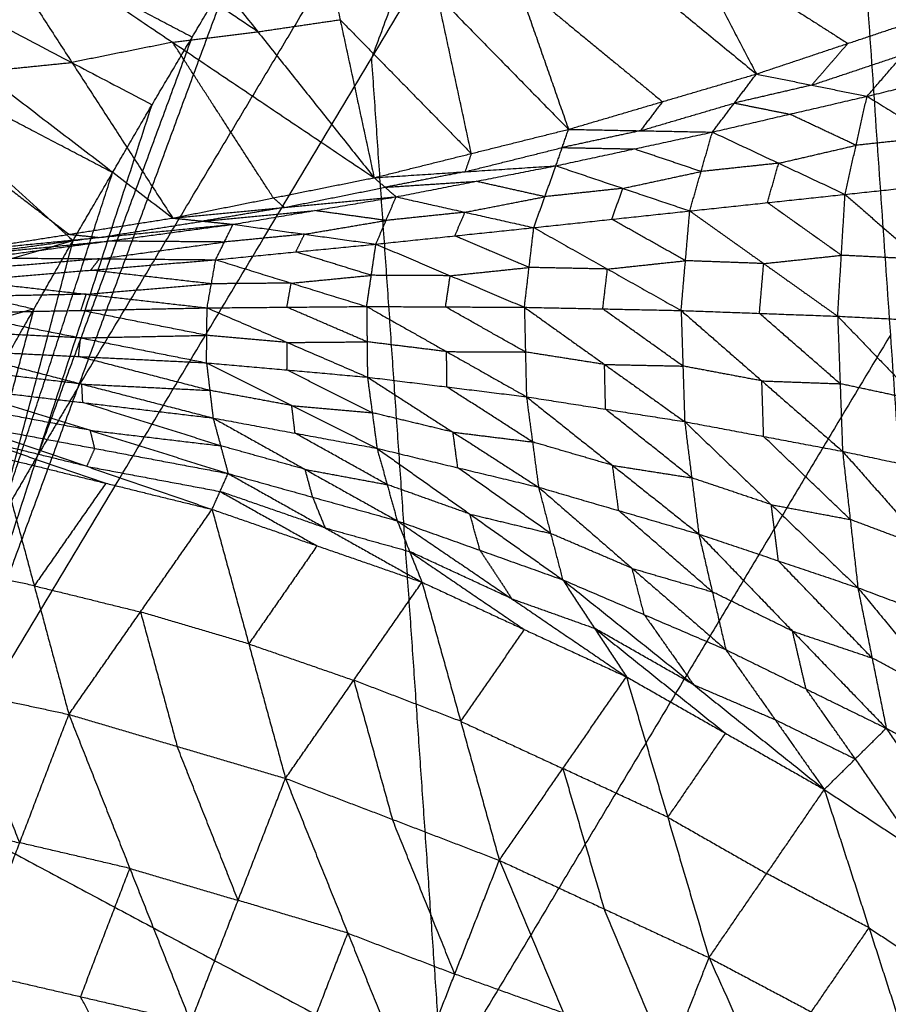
# Model space of a CAD drawing. Header units: millimetres. Extents: x -106 to 110, y -96 to 120.
# Tile 279 of 656: x -85.78 to -80.9, y 57.95 to 63.49. Entities that reach past the tile are written whole.
import ezdxf

# ---------------------------------------------------------------- set-up
doc = ezdxf.new("R2010")
doc.units = ezdxf.units.MM
doc.header["$MEASUREMENT"] = 0
doc.layers.add('Default', color=7, linetype='Continuous', true_color=0x000000)

msp = doc.modelspace()

# ---------------------------------------------------------------- linework, layer by layer
at = {"layer": 'Default'}
for points in [[(-86.3247, 59.0692, 12.0172), (-83.8035, 63.2756, 12.0172), (-81.2823, 67.482, 12.0172)], [(-81.2823, 67.482, 12.0172), (-80.8836, 61.7149, 10.5669), (-80.485, 55.9478, 9.1165)], [(-85.4561, 61.4214, 12.2207), (-84.1955, 63.5245, 12.2207), (-82.9349, 65.6277, 12.2207)], [(-82.9349, 65.6277, 12.2207), (-83.3692, 64.4517, 12.1189), (-83.8035, 63.2756, 12.0172)], [(-82.4239, 64.6888, 7.965), (-82.0309, 63.9368, 8.1836), (-81.6379, 63.1848, 8.4022)], [(-88.0946, 64.6136, 13.7758), (-86.7897, 63.4302, 13.1), (-85.4849, 62.2468, 12.4242)], [(-88.0946, 64.6136, 13.7758), (-86.5671, 63.8129, 13.1), (-85.0396, 63.0121, 12.4242)], [(-83.275, 64.5311, 8.2366), (-82.9853, 63.7022, 8.504), (-82.6956, 62.8732, 8.7713)], [(-83.275, 64.5311, 8.2366), (-82.4564, 63.858, 8.3194), (-81.6379, 63.1848, 8.4022)], [(-84.1725, 64.3803, 8.5439), (-83.9812, 63.4905, 8.8635), (-83.7898, 62.6008, 9.183)], [(-84.1725, 64.3803, 8.5439), (-83.434, 63.6268, 8.6576), (-82.6956, 62.8732, 8.7713)], [(-85.0992, 64.2444, 8.8842), (-84.4445, 63.4226, 9.0336), (-83.7898, 62.6008, 9.183)], [(-86.341, 64.1936, 13.1), (-85.5773, 63.7932, 12.7621), (-84.8135, 63.3928, 12.4242)], [(-84.4445, 63.4226, 9.0336), (-85.0116, 63.8039, 9.0529), (-85.5787, 64.1852, 9.0722)], [(-86.0583, 64.126, 9.2601), (-85.491, 63.2499, 9.4509), (-84.9237, 62.3738, 9.6416)], [(-86.0583, 64.126, 9.2601), (-84.9241, 63.3634, 9.2216), (-83.7898, 62.6008, 9.183)], [(-87.0754, 64.0224, 9.6834), (-85.9995, 63.1981, 9.6625), (-84.9237, 62.3738, 9.6416)], [(-82.0309, 63.9368, 8.1836), (-81.5769, 63.6468, 8.2095), (-81.123, 63.3568, 8.2354)], [(-86.3247, 59.0692, 12.0172), (-85.4561, 61.4214, 12.2207), (-84.5875, 63.7735, 12.4242)], [(-85.0396, 63.0121, 12.4242), (-84.8135, 63.3928, 12.4242), (-84.5875, 63.7735, 12.4242)], [(-85.0396, 63.0121, 12.4242), (-84.8135, 63.3928, 12.4242), (-84.5875, 63.7735, 12.4242)], [(-82.9853, 63.7022, 8.504), (-82.576, 63.3656, 8.5454), (-82.1667, 63.029, 8.5868)], [(-83.2427, 62.737, 8.9772), (-83.3384, 63.1819, 8.8174), (-83.434, 63.6268, 8.6576)], [(-81.6379, 63.1848, 8.4022), (-81.123, 63.3568, 8.2354), (-80.608, 63.5287, 8.0686)], [(-81.015, 63.0594, 7.5114), (-80.8115, 63.2941, 7.79), (-80.608, 63.5287, 8.0686)], [(-84.4445, 63.4226, 9.0336), (-84.2128, 63.4566, 8.9485), (-83.9812, 63.4905, 8.8635)], [(-83.9812, 63.4905, 8.8635), (-83.6119, 63.1138, 8.9203), (-83.2427, 62.737, 8.9772)], [(-85.2622, 62.6294, 12.4242), (-86.026, 63.0298, 12.7621), (-86.7897, 63.4302, 13.1)], [(-84.9241, 63.3634, 9.2216), (-84.6843, 63.393, 9.1276), (-84.4445, 63.4226, 9.0336)], [(-85.6821, 61.0407, 12.2207), (-85.2478, 62.2167, 12.3225), (-84.8135, 63.3928, 12.4242)], [(-84.9241, 63.3634, 9.2216), (-85.2075, 63.3067, 9.3362), (-85.491, 63.2499, 9.4509)], [(-84.3568, 62.4873, 9.4123), (-84.6404, 62.9254, 9.3169), (-84.9241, 63.3634, 9.2216)], [(-81.123, 63.3568, 8.2354), (-81.2247, 63.2395, 8.0961), (-81.3264, 63.1221, 7.9568)], [(-85.9995, 63.1981, 9.6625), (-85.7453, 63.224, 9.5567), (-85.491, 63.2499, 9.4509)], [(-83.4049, 57.5085, 10.5669), (-83.6042, 60.3921, 11.292), (-83.8035, 63.2756, 12.0172)], [(-81.3264, 63.1221, 7.9568), (-81.069, 63.2081, 7.8734), (-80.8115, 63.2941, 7.79)], [(-81.015, 63.0594, 7.5114), (-80.5834, 63.1652, 7.3211), (-80.1518, 63.271, 7.1309)], [(-82.6956, 62.8732, 8.7713), (-82.1667, 63.029, 8.5868), (-81.6379, 63.1848, 8.4022)], [(-81.8857, 62.8577, 7.9025), (-81.7618, 63.0212, 8.1523), (-81.6379, 63.1848, 8.4022)], [(-81.6379, 63.1848, 8.4022), (-81.3264, 63.1221, 7.9568), (-81.015, 63.0594, 7.5114)], [(-86.583, 63.1065, 9.9144), (-86.0451, 62.6944, 9.904), (-85.5072, 62.2822, 9.8935)], [(-81.3264, 63.1221, 7.9568), (-81.5441, 63.0717, 8.0546), (-81.7618, 63.0212, 8.1523)], [(-82.1667, 63.029, 8.5868), (-82.2287, 62.9472, 8.4618), (-82.2906, 62.8654, 8.3369)], [(-81.8857, 62.8577, 7.9025), (-81.4503, 62.9586, 7.7069), (-81.015, 63.0594, 7.5114)], [(-81.1387, 62.5072, 7.002), (-81.0768, 62.7833, 7.2567), (-81.015, 63.0594, 7.5114)], [(-81.015, 63.0594, 7.5114), (-80.6415, 62.8294, 7.0219), (-80.2681, 62.5993, 6.5324)], [(-86.3247, 59.0692, 12.0172), (-85.6821, 61.0407, 12.2207), (-85.0396, 63.0121, 12.4242)], [(-85.4849, 62.2468, 12.4242), (-85.2622, 62.6294, 12.4242), (-85.0396, 63.0121, 12.4242)], [(-85.4849, 62.2468, 12.4242), (-85.2622, 62.6294, 12.4242), (-85.0396, 63.0121, 12.4242)], [(-82.2906, 62.8654, 8.3369), (-82.0262, 62.9433, 8.2446), (-81.7618, 63.0212, 8.1523)], [(-81.7618, 63.0212, 8.1523), (-81.6061, 62.9899, 7.9296), (-81.4503, 62.9586, 7.7069)], [(-81.0768, 62.7833, 7.2567), (-81.2636, 62.8709, 7.4818), (-81.4503, 62.9586, 7.7069)], [(-83.7898, 62.6008, 9.183), (-83.2427, 62.737, 8.9772), (-82.6956, 62.8732, 8.7713)], [(-82.7664, 62.6681, 8.307), (-82.731, 62.7706, 8.5392), (-82.6956, 62.8732, 8.7713)], [(-82.7664, 62.6681, 8.307), (-82.3261, 62.7629, 8.1047), (-81.8857, 62.8577, 7.9025)], [(-82.2906, 62.8654, 8.3369), (-82.5108, 62.818, 8.438), (-82.731, 62.7706, 8.5392)], [(-82.6956, 62.8732, 8.7713), (-82.2906, 62.8654, 8.3369), (-81.8857, 62.8577, 7.9025)], [(-82.0128, 62.4139, 7.4755), (-81.9492, 62.6358, 7.689), (-81.8857, 62.8577, 7.9025)], [(-81.8857, 62.8577, 7.9025), (-81.5122, 62.6825, 7.4522), (-81.1387, 62.5072, 7.002)], [(-80.6415, 62.8294, 7.0219), (-80.8592, 62.8064, 7.1393), (-81.0768, 62.7833, 7.2567)], [(-83.2781, 62.6344, 8.745), (-83.0046, 62.7025, 8.6421), (-82.731, 62.7706, 8.5392)], [(-82.731, 62.7706, 8.5392), (-82.5285, 62.7668, 8.3219), (-82.3261, 62.7629, 8.1047)], [(-81.9492, 62.6358, 7.689), (-82.1376, 62.6993, 7.8969), (-82.3261, 62.7629, 8.1047)], [(-81.5122, 62.6825, 7.4522), (-81.2945, 62.7329, 7.3545), (-81.0768, 62.7833, 7.2567)], [(-83.2427, 62.737, 8.9772), (-83.2604, 62.6857, 8.8611), (-83.2781, 62.6344, 8.745)], [(-83.7898, 62.6008, 9.183), (-83.2781, 62.6344, 8.745), (-82.7664, 62.6681, 8.307)], [(-83.666, 62.4934, 8.7294), (-83.2162, 62.5807, 8.5182), (-82.7664, 62.6681, 8.307)], [(-82.891, 62.3199, 7.9543), (-82.8287, 62.494, 8.1306), (-82.7664, 62.6681, 8.307)], [(-82.7664, 62.6681, 8.307), (-82.3896, 62.541, 7.8913), (-82.0128, 62.4139, 7.4755)], [(-81.5122, 62.6825, 7.4522), (-81.7307, 62.6591, 7.5706), (-81.9492, 62.6358, 7.689)], [(-81.5757, 62.4606, 7.2388), (-81.544, 62.5715, 7.3455), (-81.5122, 62.6825, 7.4522)], [(-85.9048, 60.658, 12.2207), (-85.5835, 61.6437, 12.3225), (-85.2622, 62.6294, 12.4242)], [(-84.9237, 62.3738, 9.6416), (-84.3568, 62.4873, 9.4123), (-83.7898, 62.6008, 9.183)], [(-83.7898, 62.6008, 9.183), (-83.7279, 62.5471, 8.9562), (-83.666, 62.4934, 8.7294)], [(-83.2781, 62.6344, 8.745), (-83.503, 62.5908, 8.8506), (-83.7279, 62.5471, 8.9562)], [(-83.7279, 62.5471, 8.9562), (-83.4721, 62.5639, 8.7372), (-83.2162, 62.5807, 8.5182)], [(-82.8287, 62.494, 8.1306), (-83.0225, 62.5374, 8.3244), (-83.2162, 62.5807, 8.5182)], [(-82.3896, 62.541, 7.8913), (-82.1694, 62.5884, 7.7901), (-81.9492, 62.6358, 7.689)], [(-81.1387, 62.5072, 7.002), (-80.7034, 62.5533, 6.7672), (-80.2681, 62.5993, 6.5324)], [(-84.2948, 62.4336, 9.1855), (-84.0114, 62.4903, 9.0709), (-83.7279, 62.5471, 8.9562)], [(-82.3896, 62.541, 7.8913), (-82.6091, 62.5175, 8.0109), (-82.8287, 62.494, 8.1306)], [(-82.4519, 62.3669, 7.7149), (-82.4207, 62.454, 7.8031), (-82.3896, 62.541, 7.8913)], [(-84.9237, 62.3738, 9.6416), (-84.2948, 62.4336, 9.1855), (-83.666, 62.4934, 8.7294)], [(-84.5838, 62.3387, 9.1712), (-84.1249, 62.416, 8.9503), (-83.666, 62.4934, 8.7294)], [(-84.3568, 62.4873, 9.4123), (-84.3258, 62.4605, 9.2989), (-84.2948, 62.4336, 9.1855)], [(-83.7797, 62.2271, 8.4408), (-83.7229, 62.3602, 8.5851), (-83.666, 62.4934, 8.7294)], [(-83.666, 62.4934, 8.7294), (-83.2785, 62.4066, 8.3418), (-82.891, 62.3199, 7.9543)], [(-83.2785, 62.4066, 8.3418), (-83.0536, 62.4503, 8.2362), (-82.8287, 62.494, 8.1306)], [(-82.0128, 62.4139, 7.4755), (-81.5757, 62.4606, 7.2388), (-81.1387, 62.5072, 7.002)], [(-81.1803, 61.8213, 6.6649), (-81.1595, 62.1643, 6.8334), (-81.1387, 62.5072, 7.002)], [(-81.1387, 62.5072, 7.002), (-80.72, 62.1422, 6.57), (-80.3012, 61.7771, 6.138)], [(-84.2948, 62.4336, 9.1855), (-84.5243, 62.3949, 9.296), (-84.7537, 62.3563, 9.4064)], [(-84.7537, 62.3563, 9.4064), (-84.4393, 62.3861, 9.1784), (-84.1249, 62.416, 8.9503)], [(-83.7229, 62.3602, 8.5851), (-83.9239, 62.3881, 8.7677), (-84.1249, 62.416, 8.9503)], [(-81.1595, 62.1643, 6.8334), (-81.3676, 62.3124, 7.0361), (-81.5757, 62.4606, 7.2388)], [(-86.0907, 62.1906, 10.1454), (-85.5072, 62.2822, 9.8935), (-84.9237, 62.3738, 9.6416)], [(-84.9237, 62.3738, 9.6416), (-84.7537, 62.3563, 9.4064), (-84.5838, 62.3387, 9.1712)], [(-84.1818, 62.2829, 8.806), (-83.9523, 62.3216, 8.6956), (-83.7229, 62.3602, 8.5851)], [(-83.2785, 62.4066, 8.3418), (-83.5007, 62.3834, 8.4635), (-83.7229, 62.3602, 8.5851)], [(-83.3353, 62.2735, 8.1975), (-83.3069, 62.3401, 8.2697), (-83.2785, 62.4066, 8.3418)], [(-82.891, 62.3199, 7.9543), (-82.4519, 62.3669, 7.7149), (-82.0128, 62.4139, 7.4755)], [(-82.0371, 62.1337, 7.334), (-82.2445, 62.2503, 7.5245), (-82.4519, 62.3669, 7.7149)], [(-82.0615, 61.8534, 7.1926), (-82.0371, 62.1337, 7.334), (-82.0128, 62.4139, 7.4755)], [(-82.0128, 62.4139, 7.4755), (-81.5966, 62.1176, 7.0702), (-81.1803, 61.8213, 6.6649)], [(-86.0907, 62.1906, 10.1454), (-85.3372, 62.2646, 9.6583), (-84.5838, 62.3387, 9.1712)], [(-85.9895, 62.1496, 9.8733), (-85.2867, 62.2441, 9.5222), (-84.5838, 62.3387, 9.1712)], [(-85.3372, 62.2646, 9.6583), (-85.0455, 62.3104, 9.5324), (-84.7537, 62.3563, 9.4064)], [(-84.6816, 62.1392, 8.9372), (-84.6327, 62.2389, 9.0542), (-84.5838, 62.3387, 9.1712)], [(-84.5838, 62.3387, 9.1712), (-84.1818, 62.2829, 8.806), (-83.7797, 62.2271, 8.4408)], [(-83.7797, 62.2271, 8.4408), (-83.3353, 62.2735, 8.1975), (-82.891, 62.3199, 7.9543)], [(-82.9438, 61.8716, 7.721), (-82.9174, 62.0958, 7.8376), (-82.891, 62.3199, 7.9543)], [(-82.891, 62.3199, 7.9543), (-82.4762, 62.0867, 7.5734), (-82.0615, 61.8534, 7.1926)], [(-85.3372, 62.2646, 9.6583), (-85.6887, 62.2174, 9.8338), (-86.0401, 62.1701, 10.0094)], [(-85.5072, 62.2822, 9.8935), (-85.4222, 62.2734, 9.7759), (-85.3372, 62.2646, 9.6583)], [(-84.1818, 62.2829, 8.806), (-84.4072, 62.2609, 8.9301), (-84.6327, 62.2389, 9.0542)], [(-84.2307, 62.1831, 8.689), (-84.2062, 62.233, 8.7475), (-84.1818, 62.2829, 8.806)], [(-82.9174, 62.0958, 7.8376), (-83.1264, 62.1846, 8.0176), (-83.3353, 62.2735, 8.1975)], [(-87.1664, 61.7624, 13.0346), (-86.3256, 62.0046, 12.7294), (-85.4849, 62.2468, 12.4242)], [(-86.3247, 59.0692, 12.0172), (-85.9048, 60.658, 12.2207), (-85.4849, 62.2468, 12.4242)], [(-86.0401, 62.1701, 10.0094), (-85.6634, 62.2071, 9.7658), (-85.2867, 62.2441, 9.5222)], [(-85.9235, 61.4776, 12.4242), (-85.7042, 61.8622, 12.4242), (-85.4849, 62.2468, 12.4242)], [(-85.9235, 61.4776, 12.4242), (-85.7042, 61.8622, 12.4242), (-85.4849, 62.2468, 12.4242)], [(-85.3355, 62.1444, 9.4053), (-84.9841, 62.1917, 9.2297), (-84.6327, 62.2389, 9.0542)], [(-84.6327, 62.2389, 9.0542), (-84.9597, 62.2415, 9.2882), (-85.2867, 62.2441, 9.5222)], [(-84.6816, 62.1392, 8.9372), (-84.2307, 62.1831, 8.689), (-83.7797, 62.2271, 8.4408)], [(-83.8317, 61.8759, 8.2512), (-83.8057, 62.0515, 8.346), (-83.7797, 62.2271, 8.4408)], [(-83.7797, 62.2271, 8.4408), (-83.3618, 62.0493, 8.0809), (-82.9438, 61.8716, 7.721)], [(-86.0898, 62.0217, 9.7221), (-85.3857, 62.0804, 9.3297), (-84.6816, 62.1392, 8.9372)], [(-85.3355, 62.1444, 9.4053), (-85.6876, 62.115, 9.6015), (-86.0396, 62.0856, 9.7977)], [(-85.9895, 62.1496, 9.8733), (-85.3355, 62.1444, 9.4053), (-84.6816, 62.1392, 8.9372)], [(-85.3857, 62.0804, 9.3297), (-85.3606, 62.1124, 9.3675), (-85.3355, 62.1444, 9.4053)], [(-84.73, 61.8682, 8.7852), (-84.7058, 62.0037, 8.8612), (-84.6816, 62.1392, 8.9372)], [(-84.6816, 62.1392, 8.9372), (-84.2566, 62.0075, 8.5942), (-83.8317, 61.8759, 8.2512)], [(-83.8057, 62.0515, 8.346), (-84.0182, 62.1173, 8.5175), (-84.2307, 62.1831, 8.689)], [(-81.5966, 62.1176, 7.0702), (-81.378, 62.1409, 6.9518), (-81.1595, 62.1643, 6.8334)], [(-80.72, 62.1422, 6.57), (-80.9397, 62.1532, 6.7017), (-81.1595, 62.1643, 6.8334)], [(-83.3618, 62.0493, 8.0809), (-83.1396, 62.0725, 7.9593), (-82.9174, 62.0958, 7.8376)], [(-82.4762, 62.0867, 7.5734), (-82.6968, 62.0912, 7.7055), (-82.9174, 62.0958, 7.8376)], [(-82.5026, 61.8625, 7.4568), (-82.4894, 61.9746, 7.5151), (-82.4762, 62.0867, 7.5734)], [(-82.4762, 62.0867, 7.5734), (-82.2567, 62.1102, 7.4537), (-82.0371, 62.1337, 7.334)], [(-81.5966, 62.1176, 7.0702), (-81.8168, 62.1256, 7.2021), (-82.0371, 62.1337, 7.334)], [(-81.6209, 61.8373, 6.9287), (-81.6087, 61.9775, 6.9995), (-81.5966, 62.1176, 7.0702)], [(-84.7058, 62.0037, 8.8612), (-85.0457, 62.0421, 9.0954), (-85.3857, 62.0804, 9.3297)], [(-84.2566, 62.0075, 8.5942), (-84.0312, 62.0295, 8.4701), (-83.8057, 62.0515, 8.346)], [(-83.3618, 62.0493, 8.0809), (-83.5837, 62.0504, 8.2135), (-83.8057, 62.0515, 8.346)], [(-83.3877, 61.8738, 7.9861), (-83.3747, 61.9615, 8.0335), (-83.3618, 62.0493, 8.0809)], [(-86.3256, 62.0046, 12.7294), (-86.0149, 61.9334, 12.5768), (-85.7042, 61.8622, 12.4242)], [(-86.0898, 62.0217, 9.7221), (-85.4099, 61.945, 9.2536), (-84.73, 61.8682, 8.7852)], [(-85.4099, 61.945, 9.2536), (-85.0578, 61.9743, 9.0574), (-84.7058, 62.0037, 8.8612)], [(-84.2566, 62.0075, 8.5942), (-84.4812, 62.0056, 8.7277), (-84.7058, 62.0037, 8.8612)], [(-84.2808, 61.8721, 8.5182), (-84.2687, 61.9398, 8.5562), (-84.2566, 62.0075, 8.5942)], [(-85.4099, 61.945, 9.2536), (-85.7651, 61.9378, 9.464), (-86.1203, 61.9307, 9.6744)], [(-85.4404, 61.8539, 9.2059), (-85.4251, 61.8995, 9.2298), (-85.4099, 61.945, 9.2536)], [(-85.7042, 61.8622, 12.4242), (-86.1246, 61.7411, 12.5768), (-86.5449, 61.62, 12.7294)], [(-86.1508, 61.8397, 9.6266), (-85.4404, 61.8539, 9.2059), (-84.73, 61.8682, 8.7852)], [(-86.1241, 60.2734, 12.2207), (-85.9142, 61.0678, 12.3225), (-85.7042, 61.8622, 12.4242)], [(-84.7332, 61.559, 8.7144), (-84.7316, 61.7136, 8.7498), (-84.73, 61.8682, 8.7852)], [(-84.73, 61.8682, 8.7852), (-84.2808, 61.8721, 8.5182), (-83.8317, 61.8759, 8.2512)], [(-84.73, 61.8682, 8.7852), (-84.2787, 61.6733, 8.4717), (-83.8274, 61.4783, 8.1582)], [(-83.8295, 61.6771, 8.2047), (-84.0552, 61.7746, 8.3615), (-84.2808, 61.8721, 8.5182)], [(-83.8317, 61.8759, 8.2512), (-83.8295, 61.6771, 8.2047), (-83.8274, 61.4783, 8.1582)], [(-83.8317, 61.8759, 8.2512), (-83.3877, 61.8738, 7.9861), (-82.9438, 61.8716, 7.721)], [(-83.8317, 61.8759, 8.2512), (-83.382, 61.6219, 7.9273), (-82.9324, 61.3679, 7.6034)], [(-82.9381, 61.6197, 7.6622), (-83.1629, 61.7467, 7.8242), (-83.3877, 61.8738, 7.9861)], [(-82.9438, 61.8716, 7.721), (-82.9381, 61.6197, 7.6622), (-82.9324, 61.3679, 7.6034)], [(-82.9438, 61.8716, 7.721), (-82.5026, 61.8625, 7.4568), (-82.0615, 61.8534, 7.1926)], [(-82.9438, 61.8716, 7.721), (-82.4927, 61.5497, 7.3845), (-82.0416, 61.2278, 7.0479)], [(-82.0515, 61.5406, 7.1202), (-82.2771, 61.7016, 7.2885), (-82.5026, 61.8625, 7.4568)], [(-86.1508, 61.8397, 9.6266), (-85.442, 61.6993, 9.1705), (-84.7332, 61.559, 8.7144)], [(-84.7316, 61.7136, 8.7498), (-85.086, 61.7838, 8.9779), (-85.4404, 61.8539, 9.2059)], [(-82.0615, 61.8534, 7.1926), (-82.0515, 61.5406, 7.1202), (-82.0416, 61.2278, 7.0479)], [(-82.0615, 61.8534, 7.1926), (-81.6209, 61.8373, 6.9287), (-81.1803, 61.8213, 6.6649)], [(-82.0615, 61.8534, 7.1926), (-81.6072, 61.4571, 6.8426), (-81.1529, 61.0608, 6.4926)], [(-81.1666, 61.441, 6.5787), (-81.3938, 61.6392, 6.7537), (-81.6209, 61.8373, 6.9287)], [(-81.1803, 61.8213, 6.6649), (-81.1666, 61.441, 6.5787), (-81.1529, 61.0608, 6.4926)], [(-81.1803, 61.8213, 6.6649), (-80.7408, 61.7992, 6.4014), (-80.3012, 61.7771, 6.138)], [(-81.1803, 61.8213, 6.6649), (-80.7241, 61.3467, 6.3017), (-80.2678, 60.8721, 5.9384)], [(-85.442, 61.6993, 9.1705), (-85.8023, 61.717, 9.3889), (-86.1625, 61.7348, 9.6073)], [(-85.4537, 61.5944, 9.1512), (-85.4479, 61.6469, 9.1609), (-85.442, 61.6993, 9.1705)], [(-85.442, 61.6993, 9.1705), (-85.0868, 61.7065, 8.9602), (-84.7316, 61.7136, 8.7498)], [(-84.2787, 61.6733, 8.4717), (-84.5051, 61.6934, 8.6108), (-84.7316, 61.7136, 8.7498)], [(-80.8836, 61.7149, 10.5669), (-82.1442, 59.6117, 10.5669), (-83.4049, 57.5085, 10.5669)], [(-84.2803, 61.5186, 8.4363), (-84.2795, 61.5959, 8.454), (-84.2787, 61.6733, 8.4717)], [(-84.2787, 61.6733, 8.4717), (-84.0541, 61.6752, 8.3382), (-83.8295, 61.6771, 8.2047)], [(-83.382, 61.6219, 7.9273), (-83.6058, 61.6495, 8.066), (-83.8295, 61.6771, 8.2047)], [(-86.1743, 61.6299, 9.5879), (-85.4537, 61.5944, 9.1512), (-84.7332, 61.559, 8.7144)], [(-86.1743, 61.6299, 9.5879), (-85.4353, 61.439, 9.1558), (-84.6963, 61.2482, 8.7237)], [(-84.7148, 61.4036, 8.7191), (-85.0842, 61.499, 8.9351), (-85.4537, 61.5944, 9.1512)], [(-83.3799, 61.4231, 7.8808), (-83.381, 61.5225, 7.904), (-83.382, 61.6219, 7.9273)], [(-83.382, 61.6219, 7.9273), (-83.16, 61.6208, 7.7947), (-82.9381, 61.6197, 7.6622)], [(-82.4927, 61.5497, 7.3845), (-82.7154, 61.5847, 7.5233), (-82.9381, 61.6197, 7.6622)], [(-84.7332, 61.559, 8.7144), (-84.7148, 61.4036, 8.7191), (-84.6963, 61.2482, 8.7237)], [(-84.7332, 61.559, 8.7144), (-84.2803, 61.5186, 8.4363), (-83.8274, 61.4783, 8.1582)], [(-84.7332, 61.559, 8.7144), (-84.2533, 61.3181, 8.4376), (-83.7733, 61.0773, 8.1608)], [(-82.487, 61.2978, 7.3256), (-82.4898, 61.4238, 7.3551), (-82.4927, 61.5497, 7.3845)], [(-82.4927, 61.5497, 7.3845), (-82.2721, 61.5451, 7.2523), (-82.0515, 61.5406, 7.1202)], [(-81.6072, 61.4571, 6.8426), (-81.8293, 61.4989, 6.9814), (-82.0515, 61.5406, 7.1202)], [(-85.4353, 61.439, 9.1558), (-85.802, 61.4825, 9.376), (-86.1688, 61.5259, 9.5962)], [(-83.8004, 61.2778, 8.1595), (-84.0403, 61.3982, 8.2979), (-84.2803, 61.5186, 8.4363)], [(-83.8274, 61.4783, 8.1582), (-83.8004, 61.2778, 8.1595), (-83.7733, 61.0773, 8.1608)], [(-83.8274, 61.4783, 8.1582), (-83.3799, 61.4231, 7.8808), (-82.9324, 61.3679, 7.6034)], [(-83.8274, 61.4783, 8.1582), (-83.3459, 61.1685, 7.8792), (-82.8643, 60.8588, 7.6001)], [(-86.1633, 61.422, 9.6045), (-85.4298, 61.3351, 9.1641), (-84.6963, 61.2482, 8.7237)], [(-86.1633, 61.422, 9.6045), (-85.3875, 61.1788, 9.2167), (-84.6117, 60.9356, 8.829)], [(-85.4561, 61.4214, 12.2207), (-85.5691, 61.231, 12.2207), (-85.6821, 61.0407, 12.2207)], [(-85.4298, 61.3351, 9.1641), (-85.4326, 61.3871, 9.1599), (-85.4353, 61.439, 9.1558)], [(-85.4353, 61.439, 9.1558), (-85.075, 61.4213, 8.9374), (-84.7148, 61.4036, 8.7191)], [(-82.8983, 61.1133, 7.6017), (-83.1391, 61.2682, 7.7413), (-83.3799, 61.4231, 7.8808)], [(-81.5972, 61.1443, 6.7702), (-81.6022, 61.3007, 6.8064), (-81.6072, 61.4571, 6.8426)], [(-81.6072, 61.4571, 6.8426), (-81.3869, 61.4491, 6.7107), (-81.1666, 61.441, 6.5787)], [(-80.7241, 61.3467, 6.3017), (-80.9453, 61.3939, 6.4402), (-81.1666, 61.441, 6.5787)], [(-84.2533, 61.3181, 8.4376), (-84.484, 61.3608, 8.5783), (-84.7148, 61.4036, 8.7191)], [(-82.9324, 61.3679, 7.6034), (-82.8983, 61.1133, 7.6017), (-82.8643, 60.8588, 7.6001)], [(-82.9324, 61.3679, 7.6034), (-82.487, 61.2978, 7.3256), (-82.0416, 61.2278, 7.0479)], [(-82.9324, 61.3679, 7.6034), (-82.4473, 60.9815, 7.3218), (-81.9622, 60.5951, 7.0403)], [(-85.3875, 61.1788, 9.2167), (-85.763, 61.2495, 9.4316), (-86.1384, 61.3203, 9.6464)], [(-84.654, 61.0919, 8.7764), (-85.0419, 61.2135, 8.9702), (-85.4298, 61.3351, 9.1641)], [(-84.2348, 61.1627, 8.4422), (-84.244, 61.2404, 8.4399), (-84.2533, 61.3181, 8.4376)], [(-84.2533, 61.3181, 8.4376), (-84.0268, 61.298, 8.2986), (-83.8004, 61.2778, 8.1595)], [(-83.3459, 61.1685, 7.8792), (-83.5731, 61.2232, 8.0193), (-83.8004, 61.2778, 8.1595)], [(-82.0019, 60.9114, 7.0441), (-82.2444, 61.1046, 7.1849), (-82.487, 61.2978, 7.3256)], [(-86.1135, 61.2187, 9.6883), (-85.4077, 60.9762, 9.3992), (-84.702, 60.7338, 9.1102)], [(-86.1135, 61.2187, 9.6883), (-85.3626, 61.0771, 9.2587), (-84.6117, 60.9356, 8.829)], [(-84.6963, 61.2482, 8.7237), (-84.654, 61.0919, 8.7764), (-84.6117, 60.9356, 8.829)], [(-84.6963, 61.2482, 8.7237), (-84.2348, 61.1627, 8.4422), (-83.7733, 61.0773, 8.1608)], [(-84.6963, 61.2482, 8.7237), (-84.1781, 60.9589, 8.501), (-83.6598, 60.6696, 8.2782)], [(-82.0416, 61.2278, 7.0479), (-82.0019, 60.9114, 7.0441), (-81.9622, 60.5951, 7.0403)], [(-82.0416, 61.2278, 7.0479), (-81.5972, 61.1443, 6.7702), (-81.1529, 61.0608, 6.4926)], [(-82.0416, 61.2278, 7.0479), (-81.5541, 60.7603, 6.7657), (-81.0666, 60.2928, 6.4836)], [(-85.3626, 61.0771, 9.2587), (-85.3751, 61.1279, 9.2377), (-85.3875, 61.1788, 9.2167)], [(-85.3875, 61.1788, 9.2167), (-85.0208, 61.1353, 8.9966), (-84.654, 61.0919, 8.7764)], [(-83.7166, 60.8734, 8.2195), (-83.9757, 61.0181, 8.3309), (-84.2348, 61.1627, 8.4422)], [(-83.3188, 60.968, 7.8804), (-83.3323, 61.0683, 7.8798), (-83.3459, 61.1685, 7.8792)], [(-83.3459, 61.1685, 7.8792), (-83.1221, 61.1409, 7.7405), (-82.8983, 61.1133, 7.6017)], [(-81.1097, 60.6768, 6.4881), (-81.3535, 60.9106, 6.6292), (-81.5972, 61.1443, 6.7702)], [(-86.0059, 61.1234, 9.7138), (-85.653, 61.0021, 9.5693), (-85.3002, 60.8809, 9.4247)], [(-85.4077, 60.9762, 9.3992), (-85.7068, 61.0498, 9.5565), (-86.0059, 61.1234, 9.7138)], [(-84.1781, 60.9589, 8.501), (-84.416, 61.0254, 8.6387), (-84.654, 61.0919, 8.7764)], [(-82.4473, 60.9815, 7.3218), (-82.6728, 61.0474, 7.4618), (-82.8983, 61.1133, 7.6017)], [(-85.6821, 61.0407, 12.2207), (-85.7935, 60.8493, 12.2207), (-85.9048, 60.658, 12.2207)], [(-85.3626, 61.0771, 9.2587), (-85.3852, 61.0267, 9.3289), (-85.4077, 60.9762, 9.3992)], [(-83.7733, 61.0773, 8.1608), (-83.7166, 60.8734, 8.2195), (-83.6598, 60.6696, 8.2782)], [(-83.7733, 61.0773, 8.1608), (-83.3188, 60.968, 7.8804), (-82.8643, 60.8588, 7.6001)], [(-83.7733, 61.0773, 8.1608), (-83.2508, 60.7074, 7.9476), (-82.7283, 60.3374, 7.7345)], [(-81.1529, 61.0608, 6.4926), (-81.1097, 60.6768, 6.4881), (-81.0666, 60.2928, 6.4836)], [(-81.1529, 61.0608, 6.4926), (-80.7103, 60.9665, 6.2155), (-80.2678, 60.8721, 5.9384)], [(-81.1529, 61.0608, 6.4926), (-80.6661, 60.5107, 6.2122), (-80.1794, 59.9605, 5.9317)], [(-85.8984, 61.028, 9.7393), (-85.7032, 60.3037, 8.767), (-85.5081, 59.5793, 7.7948)], [(-85.8984, 61.028, 9.7393), (-85.3002, 60.8809, 9.4247), (-84.702, 60.7338, 9.1102)], [(-85.4077, 60.9762, 9.3992), (-85.0323, 60.9054, 9.1844), (-84.6568, 60.8347, 8.9696)], [(-82.4132, 60.727, 7.3202), (-82.4303, 60.8542, 7.321), (-82.4473, 60.9815, 7.3218)], [(-82.4473, 60.9815, 7.3218), (-82.2246, 60.9465, 7.183), (-82.0019, 60.9114, 7.0441)], [(-84.702, 60.7338, 9.1102), (-84.6568, 60.8347, 8.9696), (-84.6117, 60.9356, 8.829)], [(-84.6117, 60.9356, 8.829), (-84.1358, 60.8026, 8.5536), (-83.6598, 60.6696, 8.2782)], [(-84.6117, 60.9356, 8.829), (-84.066, 60.6297, 8.659), (-83.5204, 60.3238, 8.4889)], [(-84.1358, 60.8026, 8.5536), (-84.1569, 60.8807, 8.5273), (-84.1781, 60.9589, 8.501)], [(-84.1781, 60.9589, 8.501), (-83.9473, 60.9162, 8.3602), (-83.7166, 60.8734, 8.2195)], [(-82.7963, 60.5981, 7.6673), (-83.0575, 60.7831, 7.7739), (-83.3188, 60.968, 7.8804)], [(-85.3002, 60.8809, 9.4247), (-85.5017, 60.5923, 9.0959), (-85.7032, 60.3037, 8.767)], [(-83.2508, 60.7074, 7.9476), (-83.4837, 60.7904, 8.0836), (-83.7166, 60.8734, 8.2195)], [(-81.5541, 60.7603, 6.7657), (-81.778, 60.8359, 6.9049), (-82.0019, 60.9114, 7.0441)], [(-84.6568, 60.8347, 8.9696), (-84.384, 60.6817, 8.8846), (-84.1112, 60.5288, 8.7995)], [(-84.066, 60.6297, 8.659), (-84.3614, 60.7322, 8.8143), (-84.6568, 60.8347, 8.9696)], [(-82.8643, 60.8588, 7.6001), (-82.7963, 60.5981, 7.6673), (-82.7283, 60.3374, 7.7345)], [(-82.8643, 60.8588, 7.6001), (-82.4132, 60.727, 7.3202), (-81.9622, 60.5951, 7.0403)], [(-82.8643, 60.8588, 7.6001), (-82.3372, 60.4016, 7.3987), (-81.8102, 59.9443, 7.1974)], [(-84.1358, 60.8026, 8.5536), (-84.1009, 60.7161, 8.6063), (-84.066, 60.6297, 8.659)], [(-81.5144, 60.444, 6.7619), (-81.5342, 60.6021, 6.7638), (-81.5541, 60.7603, 6.7657)], [(-81.5541, 60.7603, 6.7657), (-81.3319, 60.7186, 6.6269), (-81.1097, 60.6768, 6.4881)], [(-85.5081, 59.5793, 7.7948), (-85.105, 60.1565, 8.4525), (-84.702, 60.7338, 9.1102)], [(-84.702, 60.7338, 9.1102), (-84.4954, 59.9766, 8.1811), (-84.2888, 59.2194, 7.252)], [(-84.702, 60.7338, 9.1102), (-84.1112, 60.5288, 8.7995), (-83.5204, 60.3238, 8.4889)], [(-83.194, 60.5035, 8.0064), (-83.2224, 60.6054, 7.977), (-83.2508, 60.7074, 7.9476)], [(-83.2508, 60.7074, 7.9476), (-83.0235, 60.6527, 7.8075), (-82.7963, 60.5981, 7.6673)], [(-81.8862, 60.2697, 7.1188), (-82.1497, 60.4983, 7.2195), (-82.4132, 60.727, 7.3202)], [(-83.6598, 60.6696, 8.2782), (-83.5901, 60.4967, 8.3836), (-83.5204, 60.3238, 8.4889)], [(-83.6598, 60.6696, 8.2782), (-83.194, 60.5035, 8.0064), (-82.7283, 60.3374, 7.7345)], [(-83.6598, 60.6696, 8.2782), (-83.0147, 60.2305, 8.0813), (-82.3697, 59.7914, 7.8845)], [(-80.6661, 60.5107, 6.2122), (-80.8879, 60.5937, 6.3501), (-81.1097, 60.6768, 6.4881)], [(-84.066, 60.6297, 8.659), (-83.8281, 60.5632, 8.5213), (-83.5901, 60.4967, 8.3836)], [(-82.3372, 60.4016, 7.3987), (-82.5668, 60.4998, 7.533), (-82.7963, 60.5981, 7.6673)], [(-81.9622, 60.5951, 7.0403), (-81.8862, 60.2697, 7.1188), (-81.8102, 59.9443, 7.1974)], [(-81.9622, 60.5951, 7.0403), (-81.5144, 60.444, 6.7619), (-81.0666, 60.2928, 6.4836)], [(-81.9622, 60.5951, 7.0403), (-81.4346, 60.0483, 6.8552), (-80.907, 59.5014, 6.6702)], [(-84.1112, 60.5288, 8.7995), (-84.3033, 60.2527, 8.4903), (-84.4954, 59.9766, 8.1811)], [(-83.5901, 60.4967, 8.3836), (-83.2675, 60.2772, 8.2851), (-82.945, 60.0576, 8.1867)], [(-83.0147, 60.2305, 8.0813), (-83.3024, 60.3636, 8.2324), (-83.5901, 60.4967, 8.3836)], [(-83.194, 60.5035, 8.0064), (-83.1044, 60.367, 8.0438), (-83.0147, 60.2305, 8.0813)], [(-85.7032, 60.3037, 8.767), (-86.0089, 60.3697, 8.9069), (-86.3146, 60.4358, 9.0467)], [(-80.9868, 59.8971, 6.5769), (-81.2506, 60.1706, 6.6694), (-81.5144, 60.444, 6.7619)], [(-82.2692, 60.1409, 7.4659), (-82.3032, 60.2712, 7.4323), (-82.3372, 60.4016, 7.3987)], [(-82.3372, 60.4016, 7.3987), (-82.1117, 60.3356, 7.2588), (-81.8862, 60.2697, 7.1188)], [(-84.2888, 59.2194, 7.252), (-83.9046, 59.7716, 7.8705), (-83.5204, 60.3238, 8.4889)], [(-83.5204, 60.3238, 8.4889), (-83.3026, 59.5409, 7.6103), (-83.0849, 58.758, 6.7318)], [(-83.5204, 60.3238, 8.4889), (-82.945, 60.0576, 8.1867), (-82.3697, 59.7914, 7.8845)], [(-82.7283, 60.3374, 7.7345), (-82.549, 60.0644, 7.8095), (-82.3697, 59.7914, 7.8845)], [(-82.7283, 60.3374, 7.7345), (-82.2692, 60.1409, 7.4659), (-81.8102, 59.9443, 7.1974)], [(-82.7283, 60.3374, 7.7345), (-81.992, 59.7471, 7.52), (-81.2557, 59.1567, 7.3054)], [(-85.7032, 60.3037, 8.767), (-85.4041, 60.2301, 8.6098), (-85.105, 60.1565, 8.4525)], [(-81.4346, 60.0483, 6.8552), (-81.6604, 60.159, 6.987), (-81.8862, 60.2697, 7.1188)], [(-81.0666, 60.2928, 6.4836), (-80.9868, 59.8971, 6.5769), (-80.907, 59.5014, 6.6702)], [(-81.0666, 60.2928, 6.4836), (-80.623, 60.1267, 6.2077), (-80.1794, 59.9605, 5.9317)], [(-81.0666, 60.2928, 6.4836), (-80.5434, 59.6572, 6.3194), (-80.0203, 59.0217, 6.1553)], [(-83.0147, 60.2305, 8.0813), (-82.7818, 60.1475, 7.9454), (-82.549, 60.0644, 7.8095)], [(-85.105, 60.1565, 8.4525), (-85.0017, 59.7779, 7.9879), (-84.8984, 59.3993, 7.5234)], [(-84.4954, 59.9766, 8.1811), (-84.8002, 60.0665, 8.3168), (-85.105, 60.1565, 8.4525)], [(-82.2692, 60.1409, 7.4659), (-82.1306, 59.944, 7.493), (-81.992, 59.7471, 7.52)], [(-82.945, 60.0576, 8.1867), (-83.1238, 59.7993, 7.8985), (-83.3026, 59.5409, 7.6103)], [(-82.549, 60.0644, 7.8095), (-82.1808, 59.7692, 7.7022), (-81.8127, 59.4741, 7.5949)], [(-81.992, 59.7471, 7.52), (-82.2705, 59.9057, 7.6647), (-82.549, 60.0644, 7.8095)], [(-81.3586, 59.7229, 6.9338), (-81.3966, 59.8856, 6.8945), (-81.4346, 60.0483, 6.8552)], [(-81.4346, 60.0483, 6.8552), (-81.2107, 59.9727, 6.716), (-80.9868, 59.8971, 6.5769)], [(-84.4954, 59.9766, 8.1811), (-84.2, 59.8741, 8.0258), (-83.9046, 59.7716, 7.8705)], [(-81.8102, 59.9443, 7.1974), (-81.533, 59.5505, 7.2514), (-81.2557, 59.1567, 7.3054)], [(-81.8102, 59.9443, 7.1974), (-81.3586, 59.7229, 6.9338), (-80.907, 59.5014, 6.6702)], [(-80.5434, 59.6572, 6.3194), (-80.7651, 59.7772, 6.4481), (-80.9868, 59.8971, 6.5769)], [(-86.7308, 59.8435, 8.3542), (-86.1194, 59.7114, 8.0745), (-85.5081, 59.5793, 7.7948)], [(-83.9046, 59.7716, 7.8705), (-83.7957, 59.3802, 7.4312), (-83.6869, 58.9887, 6.9919)], [(-83.3026, 59.5409, 7.6103), (-83.6036, 59.6563, 7.7404), (-83.9046, 59.7716, 7.8705)], [(-83.0849, 58.758, 6.7318), (-82.7273, 59.2747, 7.3081), (-82.3697, 59.7914, 7.8845)], [(-82.3697, 59.7914, 7.8845), (-82.137, 59.0009, 7.0629), (-81.9044, 58.2103, 6.2412)], [(-82.3697, 59.7914, 7.8845), (-81.8127, 59.4741, 7.5949), (-81.2557, 59.1567, 7.3054)], [(-85.785, 58.857, 7.2464), (-85.9522, 59.2842, 7.6604), (-86.1194, 59.7114, 8.0745)], [(-81.992, 59.7471, 7.52), (-81.7625, 59.6488, 7.3857), (-81.533, 59.5505, 7.2514)], [(-81.0814, 59.3291, 6.9878), (-81.22, 59.526, 6.9608), (-81.3586, 59.7229, 6.9338)], [(-86.0619, 58.1347, 6.698), (-85.785, 58.857, 7.2464), (-85.5081, 59.5793, 7.7948)], [(-85.5081, 59.5793, 7.7948), (-85.1651, 58.7126, 7.0099), (-84.8222, 57.8459, 6.225)], [(-85.5081, 59.5793, 7.7948), (-84.8984, 59.3993, 7.5234), (-84.2888, 59.2194, 7.252)], [(-83.3026, 59.5409, 7.6103), (-83.015, 59.4078, 7.4592), (-82.7273, 59.2747, 7.3081)], [(-81.533, 59.5505, 7.2514), (-81.3072, 59.4398, 7.1196), (-81.0814, 59.3291, 6.9878)], [(-81.2557, 59.1567, 7.3054), (-81.0814, 59.3291, 6.9878), (-80.907, 59.5014, 6.6702)], [(-80.907, 59.5014, 6.6702), (-80.5464, 58.9764, 6.7149), (-80.1858, 58.4515, 6.7597)], [(-80.907, 59.5014, 6.6702), (-80.4636, 59.2616, 6.4127), (-80.0203, 59.0217, 6.1553)], [(-81.8127, 59.4741, 7.5949), (-81.9748, 59.2375, 7.3289), (-82.137, 59.0009, 7.0629)], [(-84.5555, 58.5327, 6.7385), (-84.727, 58.966, 7.1309), (-84.8984, 59.3993, 7.5234)], [(-81.0814, 59.3291, 6.9878), (-80.901, 59.0666, 7.0102), (-80.7207, 58.8041, 7.0325)], [(-82.7273, 59.2747, 7.3081), (-82.611, 58.8794, 6.8973), (-82.4946, 58.4842, 6.4865)], [(-82.137, 59.0009, 7.0629), (-82.4321, 59.1378, 7.1855), (-82.7273, 59.2747, 7.3081)], [(-84.8222, 57.8459, 6.225), (-84.5555, 58.5327, 6.7385), (-84.2888, 59.2194, 7.252)], [(-84.2888, 59.2194, 7.252), (-83.9378, 58.3483, 6.5159), (-83.5868, 57.4772, 5.7797)], [(-84.2888, 59.2194, 7.252), (-83.6869, 58.9887, 6.9919), (-83.0849, 58.758, 6.7318)], [(-81.9044, 58.2103, 6.2412), (-81.58, 58.6835, 6.7733), (-81.2557, 59.1567, 7.3054)], [(-81.2557, 59.1567, 7.3054), (-81.0039, 58.378, 6.546), (-80.7522, 57.5994, 5.7866)], [(-81.2557, 59.1567, 7.3054), (-80.7207, 58.8041, 7.0325), (-80.1858, 58.4515, 6.7597)], [(-86.3247, 59.0692, 12.0172), (-85.3627, 53.369, 10.5669), (-84.4007, 47.6688, 9.1165)], [(-86.3247, 59.0692, 12.0172), (-83.4049, 57.5085, 10.5669), (-80.485, 55.9478, 9.1165)], [(-86.3963, 58.9891, 7.5261), (-86.0907, 58.923, 7.3862), (-85.785, 58.857, 7.2464)], [(-83.3359, 58.1176, 6.2558), (-83.5114, 58.5532, 6.6238), (-83.6869, 58.9887, 6.9919)], [(-82.137, 59.0009, 7.0629), (-81.8585, 58.8422, 6.9181), (-81.58, 58.6835, 6.7733)], [(-85.1651, 58.7126, 7.0099), (-85.4751, 58.7848, 7.1281), (-85.785, 58.857, 7.2464)], [(-83.5868, 57.4772, 5.7797), (-83.3359, 58.1176, 6.2558), (-83.0849, 58.758, 6.7318)], [(-83.0849, 58.758, 6.7318), (-82.7244, 57.8984, 6.0494), (-82.3638, 57.0389, 5.367)], [(-83.0849, 58.758, 6.7318), (-82.4946, 58.4842, 6.4865), (-81.9044, 58.2103, 6.2412)], [(-85.442, 57.9903, 6.4615), (-85.3036, 58.3515, 6.7357), (-85.1651, 58.7126, 7.0099)], [(-85.1651, 58.7126, 7.0099), (-84.8603, 58.6226, 6.8742), (-84.5555, 58.5327, 6.7385)], [(-81.0039, 58.378, 6.546), (-81.292, 58.5308, 6.6597), (-81.58, 58.6835, 6.7733)], [(-83.9378, 58.3483, 6.5159), (-84.2466, 58.4405, 6.6272), (-84.5555, 58.5327, 6.7385)], [(-82.1341, 57.6246, 5.8041), (-82.3144, 58.0544, 6.1453), (-82.4946, 58.4842, 6.4865)], [(-81.3283, 57.9048, 6.0139), (-81.1661, 58.1414, 6.28), (-81.0039, 58.378, 6.546)], [(-81.0039, 58.378, 6.546), (-80.7365, 58.2017, 6.4096), (-80.469, 58.0254, 6.2732)], [(-84.2045, 57.6616, 6.0024), (-84.0711, 58.005, 6.2591), (-83.9378, 58.3483, 6.5159)], [(-83.9378, 58.3483, 6.5159), (-83.6368, 58.233, 6.3858), (-83.3359, 58.1176, 6.2558)], [(-82.3638, 57.0389, 5.367), (-82.1341, 57.6246, 5.8041), (-81.9044, 58.2103, 6.2412)], [(-81.9044, 58.2103, 6.2412), (-81.5299, 57.3782, 5.6161), (-81.1554, 56.546, 4.9909)], [(-81.9044, 58.2103, 6.2412), (-81.3283, 57.9048, 6.0139), (-80.7522, 57.5994, 5.7866)], [(-86.0619, 58.1347, 6.698), (-85.5745, 57.1933, 6.084), (-85.0872, 56.2518, 5.47)], [(-86.0619, 58.1347, 6.698), (-85.442, 57.9903, 6.4615), (-84.8222, 57.8459, 6.225)], [(-82.7244, 57.8984, 6.0494), (-83.0301, 58.008, 6.1526), (-83.3359, 58.1176, 6.2558)], [(-84.9547, 57.0489, 5.8475), (-85.1983, 57.5196, 6.1545), (-85.442, 57.9903, 6.4615)]]:
    msp.add_open_spline(points, degree=2, dxfattribs=at)

doc.saveas('drawing.dxf')
